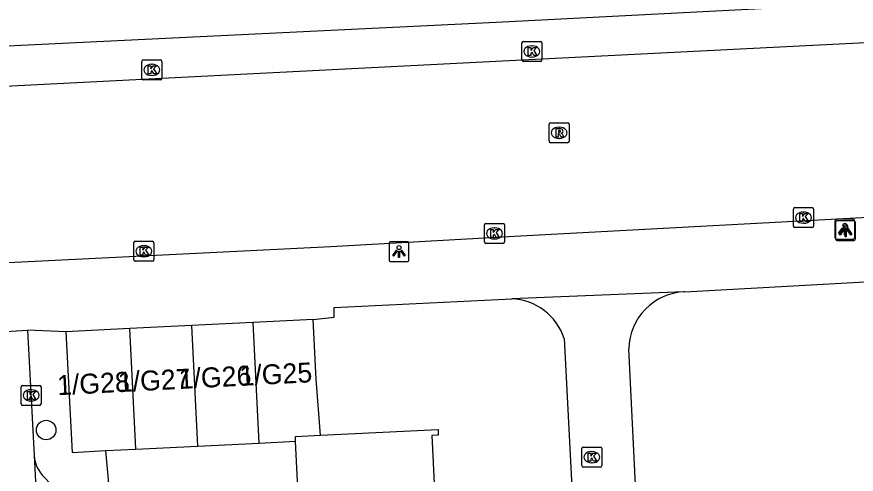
# Model space of a CAD drawing. Extents: x 161084 to 161928, y 385355 to 386522.
# Drawn here: x 161394.41 to 161436.46, y 385730.35 to 385753.28 of the extents above; entities that cross this region are included whole.
import ezdxf

# ---------------------------------------------------------------- set-up
doc = ezdxf.new("R2010")
doc.units = 0
for name, color, linetype in [('IMGEO_Boom', 7, 'Continuous'), ('IMGEO_Kolk', 7, 'Continuous'), ('IMGEO_Lichtpunt', 7, 'Continuous'), ('IMGEO_Pand', 7, 'Continuous'), ('IMGEO_Pand_nummerreeks', 7, 'Continuous'), ('IMGEO_Rijbaan_lokaal_gesloten', 7, 'Continuous'), ('IMGEO_Rijbaan_lokaal_open', 7, 'Continuous'), ('IMGEO_Rioolput', 7, 'Continuous'), ('IMGEO_Voetpad_open', 7, 'Continuous')]:
    doc.layers.add(name, color=color, linetype=linetype)

msp = doc.modelspace()

# ---------------------------------------------------------------- linework, layer by layer
at = {"layer": 'IMGEO_Boom'}
msp.add_circle((161395.88, 385732.565), 0.489, dxfattribs=at)
at = {"layer": 'IMGEO_Kolk'}
for p, q in [((161419.71, 385751.116), (161419.71, 385751.968)), ((161419.785, 385752.042), (161420.637, 385752.042)), ((161420.198, 385751.822), (161420.223, 385751.822)), ((161420.711, 385751.968), (161420.711, 385751.116)), ((161400.672, 385750.193), (161400.672, 385751.045)), ((161400.747, 385751.119), (161401.599, 385751.119)), ((161401.16, 385750.899), (161401.185, 385750.899)), ((161401.673, 385751.045), (161401.673, 385750.193)), ((161420.637, 385751.042), (161419.785, 385751.042)), ((161420.221, 385751.262), (161420.196, 385751.262)), ((161401.599, 385750.119), (161400.747, 385750.119)), ((161401.183, 385750.339), (161401.158, 385750.339)), ((161433.315, 385742.787), (161433.315, 385743.639)), ((161433.39, 385743.713), (161434.242, 385743.713)), ((161433.803, 385743.493), (161433.828, 385743.493)), ((161434.316, 385743.639), (161434.316, 385742.787)), ((161417.91, 385742.921), (161418.762, 385742.921)), ((161433.826, 385742.933), (161433.801, 385742.933)), ((161417.835, 385741.995), (161417.835, 385742.847)), ((161418.323, 385742.701), (161418.348, 385742.701)), ((161418.836, 385742.847), (161418.836, 385741.995)), ((161434.242, 385742.713), (161433.39, 385742.713)), ((161418.346, 385742.141), (161418.321, 385742.141)), ((161400.27, 385741.1), (161400.27, 385741.952)), ((161400.345, 385742.026), (161401.197, 385742.026)), ((161400.758, 385741.806), (161400.783, 385741.806)), ((161401.271, 385741.952), (161401.271, 385741.1)), ((161418.762, 385741.921), (161417.91, 385741.921)), ((161400.781, 385741.246), (161400.756, 385741.246)), ((161401.197, 385741.026), (161400.345, 385741.026)), ((161394.624, 385733.876), (161394.624, 385734.728)), ((161394.699, 385734.802), (161395.551, 385734.802)), ((161395.112, 385734.582), (161395.137, 385734.582)), ((161395.625, 385734.728), (161395.625, 385733.876)), ((161395.551, 385733.802), (161394.699, 385733.802)), ((161395.135, 385734.022), (161395.11, 385734.022)), ((161422.712, 385730.78), (161422.712, 385731.632)), ((161422.787, 385731.706), (161423.639, 385731.706)), ((161423.713, 385731.632), (161423.713, 385730.78)), ((161423.2, 385731.486), (161423.225, 385731.486)), ((161423.639, 385730.706), (161422.787, 385730.706)), ((161423.223, 385730.926), (161423.198, 385730.926))]:
    msp.add_line(p, q, dxfattribs=at)
for points in [[(161419.71, 385751.116), (161419.71, 385751.968)], [(161419.785, 385752.042), (161420.637, 385752.042)], [(161420.031, 385751.742), (161420.154, 385751.742), (161420.154, 385751.591), (161420.284, 385751.742), (161420.448, 385751.742), (161420.302, 385751.591), (161420.455, 385751.342), (161420.303, 385751.342), (161420.218, 385751.506), (161420.154, 385751.439), (161420.154, 385751.342), (161420.031, 385751.342), (161420.031, 385751.742)], [(161420.711, 385751.968), (161420.711, 385751.116)], [(161400.672, 385750.193), (161400.672, 385751.045)], [(161400.747, 385751.119), (161401.599, 385751.119)], [(161401.673, 385751.045), (161401.673, 385750.193)], [(161420.637, 385751.042), (161419.785, 385751.042)], [(161400.993, 385750.819), (161401.116, 385750.819), (161401.116, 385750.668), (161401.246, 385750.819), (161401.41, 385750.819), (161401.264, 385750.668), (161401.417, 385750.419), (161401.265, 385750.419), (161401.18, 385750.583), (161401.116, 385750.516), (161401.116, 385750.419), (161400.993, 385750.419), (161400.993, 385750.819)], [(161401.599, 385750.119), (161400.747, 385750.119)], [(161433.315, 385742.787), (161433.315, 385743.639)], [(161433.39, 385743.713), (161434.242, 385743.713)], [(161433.636, 385743.413), (161433.759, 385743.413), (161433.759, 385743.262), (161433.889, 385743.413), (161434.053, 385743.413), (161433.907, 385743.262), (161434.06, 385743.013), (161433.908, 385743.013), (161433.823, 385743.177), (161433.759, 385743.11), (161433.759, 385743.013), (161433.636, 385743.013), (161433.636, 385743.413)], [(161434.316, 385743.639), (161434.316, 385742.787)], [(161417.91, 385742.921), (161418.762, 385742.921)], [(161417.835, 385741.995), (161417.835, 385742.847)], [(161418.156, 385742.621), (161418.279, 385742.621), (161418.279, 385742.47), (161418.409, 385742.621), (161418.573, 385742.621), (161418.427, 385742.47), (161418.58, 385742.221), (161418.428, 385742.221), (161418.343, 385742.385), (161418.279, 385742.318), (161418.279, 385742.221), (161418.156, 385742.221), (161418.156, 385742.621)], [(161418.836, 385742.847), (161418.836, 385741.995)], [(161434.242, 385742.713), (161433.39, 385742.713)], [(161400.27, 385741.1), (161400.27, 385741.952)], [(161400.345, 385742.026), (161401.197, 385742.026)], [(161400.591, 385741.726), (161400.714, 385741.726), (161400.714, 385741.575), (161400.844, 385741.726), (161401.008, 385741.726), (161400.862, 385741.575), (161401.015, 385741.326), (161400.863, 385741.326), (161400.778, 385741.49), (161400.714, 385741.423), (161400.714, 385741.326), (161400.591, 385741.326), (161400.591, 385741.726)], [(161401.271, 385741.952), (161401.271, 385741.1)], [(161418.762, 385741.921), (161417.91, 385741.921)], [(161401.197, 385741.026), (161400.345, 385741.026)], [(161394.624, 385733.876), (161394.624, 385734.728)], [(161394.699, 385734.802), (161395.551, 385734.802)], [(161394.945, 385734.502), (161395.068, 385734.502), (161395.068, 385734.351), (161395.198, 385734.502), (161395.362, 385734.502), (161395.216, 385734.351), (161395.369, 385734.102), (161395.217, 385734.102), (161395.132, 385734.266), (161395.068, 385734.199), (161395.068, 385734.102), (161394.945, 385734.102), (161394.945, 385734.502)], [(161395.625, 385734.728), (161395.625, 385733.876)], [(161395.551, 385733.802), (161394.699, 385733.802)], [(161422.712, 385730.78), (161422.712, 385731.632)], [(161422.787, 385731.706), (161423.639, 385731.706)], [(161423.713, 385731.632), (161423.713, 385730.78)], [(161423.033, 385731.406), (161423.156, 385731.406), (161423.156, 385731.255), (161423.286, 385731.406), (161423.45, 385731.406), (161423.304, 385731.255), (161423.457, 385731.006), (161423.305, 385731.006), (161423.22, 385731.17), (161423.156, 385731.103), (161423.156, 385731.006), (161423.033, 385731.006), (161423.033, 385731.406)], [(161423.639, 385730.706), (161422.787, 385730.706)]]:
    msp.add_lwpolyline(points, dxfattribs=at)
for centre, start, end in [((161419.787, 385751.966), 91.552, 178.448), ((161419.787, 385751.966), 91.552, 178.448), ((161420.635, 385751.966), 1.552, 88.448), ((161420.635, 385751.966), 1.552, 88.448), ((161400.749, 385751.043), 91.552, 178.448), ((161400.749, 385751.043), 91.552, 178.448), ((161401.597, 385751.043), 1.552, 88.448), ((161401.597, 385751.043), 1.552, 88.448), ((161419.787, 385751.118), 181.552, 268.448), ((161419.787, 385751.118), 181.552, 268.448), ((161420.635, 385751.118), 271.552, 358.448), ((161420.635, 385751.118), 271.552, 358.448), ((161400.749, 385750.195), 181.552, 268.448), ((161400.749, 385750.195), 181.552, 268.448), ((161401.597, 385750.195), 271.552, 358.448), ((161401.597, 385750.195), 271.552, 358.448), ((161433.392, 385743.637), 91.552, 178.448), ((161433.392, 385743.637), 91.552, 178.448), ((161434.24, 385743.637), 1.552, 88.448), ((161434.24, 385743.637), 1.552, 88.448), ((161417.912, 385742.845), 91.552, 178.448), ((161417.912, 385742.845), 91.552, 178.448), ((161418.76, 385742.845), 1.552, 88.448), ((161418.76, 385742.845), 1.552, 88.448), ((161433.392, 385742.789), 181.552, 268.448), ((161433.392, 385742.789), 181.552, 268.448), ((161434.24, 385742.789), 271.552, 358.448), ((161434.24, 385742.789), 271.552, 358.448), ((161400.347, 385741.95), 91.552, 178.448), ((161400.347, 385741.95), 91.552, 178.448), ((161401.195, 385741.95), 1.552, 88.448), ((161401.195, 385741.95), 1.552, 88.448), ((161417.912, 385741.997), 181.552, 268.448), ((161417.912, 385741.997), 181.552, 268.448), ((161418.76, 385741.997), 271.552, 358.448), ((161418.76, 385741.997), 271.552, 358.448), ((161400.347, 385741.102), 181.552, 268.448), ((161400.347, 385741.102), 181.552, 268.448), ((161401.195, 385741.102), 271.552, 358.448), ((161401.195, 385741.102), 271.552, 358.448), ((161394.701, 385734.726), 91.552, 178.448), ((161394.701, 385734.726), 91.552, 178.448), ((161395.549, 385734.726), 1.552, 88.448), ((161395.549, 385734.726), 1.552, 88.448), ((161394.701, 385733.878), 181.552, 268.448), ((161394.701, 385733.878), 181.552, 268.448), ((161395.549, 385733.878), 271.552, 358.448), ((161395.549, 385733.878), 271.552, 358.448), ((161422.789, 385731.63), 91.552, 178.448), ((161422.789, 385731.63), 91.552, 178.448), ((161423.637, 385731.63), 1.552, 88.448), ((161423.637, 385731.63), 1.552, 88.448), ((161422.789, 385730.782), 181.552, 268.448), ((161422.789, 385730.782), 181.552, 268.448), ((161423.637, 385730.782), 271.552, 358.448), ((161423.637, 385730.782), 271.552, 358.448)]:
    msp.add_arc(centre, 0.0765, start, end, dxfattribs=at)
for centre, major_axis, ratio, start_param, end_param in [((161420.197, 385751.542), (-0.387, 0.002), 0.722429, 4.712389, 7.853982), ((161420.222, 385751.542), (-0.39, 0.002), 0.717154, 1.570796, 4.712389), ((161401.159, 385750.619), (-0.387, 0.002), 0.722429, 4.712389, 7.853982), ((161401.184, 385750.619), (-0.39, 0.002), 0.717154, 1.570796, 4.712389), ((161433.802, 385743.213), (-0.387, 0.002), 0.722429, 4.712389, 7.853982), ((161433.827, 385743.213), (-0.39, 0.002), 0.717154, 1.570796, 4.712389), ((161418.322, 385742.421), (-0.387, 0.002), 0.722429, 4.712389, 7.853982), ((161418.347, 385742.421), (-0.39, 0.002), 0.717154, 1.570796, 4.712389), ((161400.757, 385741.526), (-0.387, 0.002), 0.722429, 4.712389, 7.853982), ((161400.782, 385741.526), (-0.39, 0.002), 0.717154, 1.570796, 4.712389), ((161395.111, 385734.302), (-0.387, 0.002), 0.722429, 4.712389, 7.853982), ((161395.136, 385734.302), (-0.39, 0.002), 0.717154, 1.570796, 4.712389), ((161423.199, 385731.206), (-0.387, 0.002), 0.722429, 4.712389, 7.853982), ((161423.224, 385731.206), (-0.39, 0.002), 0.717154, 1.570796, 4.712389)]:
    msp.add_ellipse(centre, major_axis=major_axis, ratio=ratio, start_param=start_param, end_param=end_param, dxfattribs=at)
at = {"layer": 'IMGEO_Lichtpunt'}
for p, q in [((161435.391, 385743.032), (161435.391, 385742.225)), ((161435.391, 385743.032), (161435.391, 385742.225)), ((161435.424, 385742.96), (161435.424, 385742.153)), ((161435.424, 385742.96), (161435.424, 385742.153)), ((161436.293, 385743.127), (161435.485, 385743.127)), ((161436.293, 385743.127), (161435.485, 385743.127)), ((161436.326, 385743.055), (161435.518, 385743.055)), ((161436.326, 385743.055), (161435.518, 385743.055)), ((161436.387, 385742.225), (161436.387, 385743.032)), ((161436.387, 385742.225), (161436.387, 385743.032)), ((161436.42, 385742.153), (161436.42, 385742.96)), ((161436.42, 385742.153), (161436.42, 385742.96)), ((161435.485, 385742.131), (161436.293, 385742.131)), ((161435.485, 385742.131), (161436.293, 385742.131)), ((161435.518, 385742.059), (161436.326, 385742.059)), ((161435.518, 385742.059), (161436.326, 385742.059)), ((161413.057, 385741.912), (161413.057, 385741.105)), ((161413.057, 385741.912), (161413.057, 385741.105)), ((161413.959, 385742.007), (161413.151, 385742.007)), ((161413.959, 385742.007), (161413.151, 385742.007)), ((161414.053, 385741.105), (161414.053, 385741.912)), ((161414.053, 385741.105), (161414.053, 385741.912)), ((161413.151, 385741.011), (161413.959, 385741.011)), ((161413.151, 385741.011), (161413.959, 385741.011))]:
    msp.add_line(p, q, dxfattribs=at)
for points in [[(161435.765, 385742.696), (161435.804, 385742.668), (161435.616, 385742.406), (161435.578, 385742.433), (161435.765, 385742.696)], [(161435.798, 385742.624), (161435.837, 385742.596), (161435.649, 385742.334), (161435.611, 385742.361), (161435.798, 385742.624)], [(161435.867, 385742.648), (161435.914, 385742.648), (161435.914, 385742.326), (161435.867, 385742.326), (161435.867, 385742.648)], [(161435.9, 385742.576), (161435.947, 385742.576), (161435.947, 385742.254), (161435.9, 385742.254), (161435.9, 385742.576)], [(161435.977, 385742.668), (161436.015, 385742.695), (161436.202, 385742.433), (161436.163, 385742.405), (161435.977, 385742.668)], [(161436.01, 385742.596), (161436.048, 385742.623), (161436.235, 385742.361), (161436.196, 385742.333), (161436.01, 385742.596)], [(161413.431, 385741.576), (161413.47, 385741.548), (161413.282, 385741.286), (161413.244, 385741.313), (161413.431, 385741.576)], [(161413.533, 385741.528), (161413.58, 385741.528), (161413.58, 385741.206), (161413.533, 385741.206), (161413.533, 385741.528)], [(161413.643, 385741.548), (161413.681, 385741.575), (161413.868, 385741.313), (161413.829, 385741.285), (161413.643, 385741.548)]]:
    msp.add_lwpolyline(points, dxfattribs=at)
for centre in [(161435.89, 385742.83), (161435.923, 385742.758), (161413.556, 385741.71)]:
    msp.add_circle(centre, 0.0994, dxfattribs=at)
for centre, start, end in [((161435.485, 385743.032), 90, 180), ((161435.485, 385743.032), 90, 180), ((161435.518, 385742.96), 90, 180), ((161435.518, 385742.96), 90, 180), ((161436.293, 385743.032), 0, 90), ((161436.293, 385743.032), 0, 90), ((161436.326, 385742.96), 0, 90), ((161436.326, 385742.96), 0, 90), ((161435.485, 385742.225), 180, 270), ((161435.485, 385742.225), 180, 270), ((161435.518, 385742.153), 180, 270), ((161435.518, 385742.153), 180, 270), ((161436.293, 385742.225), 270, 0), ((161436.293, 385742.225), 270, 360), ((161436.326, 385742.153), 270, 0), ((161436.326, 385742.153), 270, 360), ((161413.151, 385741.912), 90, 180), ((161413.151, 385741.912), 90, 180), ((161413.959, 385741.912), 0, 90), ((161413.959, 385741.912), 0, 90), ((161413.151, 385741.105), 180, 270), ((161413.151, 385741.105), 180, 270), ((161413.959, 385741.105), 270, 0), ((161413.959, 385741.105), 270, 360)]:
    msp.add_arc(centre, 0.0946, start, end, dxfattribs=at)
at = {"layer": 'IMGEO_Pand'}
for points in [[(161406.25, 385737.963), (161403.163, 385737.808)], [(161409.253, 385738.113), (161406.25, 385737.963)], [(161406.551, 385731.914), (161406.25, 385737.963)], [(161409.627, 385732.301), (161409.403, 385735.116), (161409.253, 385738.113)], [(161400.076, 385737.654), (161396.862, 385737.493)], [(161396.862, 385737.493), (161397.175, 385731.447), (161398.875, 385731.532)], [(161403.163, 385737.808), (161400.076, 385737.654)], [(161400.377, 385731.607), (161400.076, 385737.654)], [(161403.163, 385737.808), (161403.464, 385731.76)], [(161409.627, 385732.301), (161415.508, 385732.594), (161415.522, 385732.303), (161415.195, 385732.287), (161415.485, 385726.467), (161415.8, 385726.482), (161415.805, 385726.375)], [(161406.551, 385731.914), (161408.374, 385732.005)], [(161408.374, 385732.005), (161408.362, 385732.238), (161409.627, 385732.301)], [(161408.381, 385725.999), (161408.368, 385726.266), (161408.659, 385726.281), (161408.374, 385732.005)], [(161398.875, 385731.532), (161400.377, 385731.607)], [(161400.377, 385731.607), (161403.464, 385731.76)], [(161403.464, 385731.76), (161406.551, 385731.914)]]:
    msp.add_lwpolyline(points, dxfattribs=at)
at = {"layer": 'IMGEO_Rijbaan_lokaal_gesloten'}
for points in [[(161381.504, 385749.31), (161381.651, 385749.181), (161418.736, 385751.073), (161500.103, 385755.198), (161533.843, 385756.902), (161534.012, 385757.077)], [(161458.492, 385744.297), (161440.186, 385743.38), (161419.016, 385742.246), (161410.143, 385741.745), (161392.28, 385740.871)]]:
    msp.add_lwpolyline(points, dxfattribs=at)
at = {"layer": 'IMGEO_Rijbaan_lokaal_open'}
for points in [[(161392.451, 385737.426), (161394.951, 385737.565)], [(161394.951, 385737.565), (161395.274, 385731.281)], [(161395.274, 385731.281), (161398.285, 385672.728)]]:
    msp.add_lwpolyline(points, dxfattribs=at)
at = {"layer": 'IMGEO_Rioolput'}
for p, q in [((161421.15, 385747.966), (161422.002, 385747.966)), ((161421.075, 385747.04), (161421.075, 385747.892)), ((161421.563, 385747.746), (161421.588, 385747.746)), ((161422.076, 385747.892), (161422.076, 385747.04)), ((161421.586, 385747.186), (161421.561, 385747.186)), ((161422.002, 385746.966), (161421.15, 385746.966))]:
    msp.add_line(p, q, dxfattribs=at)
for points in [[(161421.15, 385747.966), (161422.002, 385747.966)], [(161421.075, 385747.04), (161421.075, 385747.892)], [(161421.664, 385747.664), (161421.412, 385747.666), (161421.412, 385747.266)], [(161421.59, 385747.585), (161421.536, 385747.585), (161421.536, 385747.504)], [(161422.076, 385747.892), (161422.076, 385747.04)], [(161421.412, 385747.266), (161421.536, 385747.266), (161421.536, 385747.428), (161421.547, 385747.428)], [(161421.536, 385747.504), (161421.588, 385747.504)], [(161421.594, 385747.399), (161421.665, 385747.266), (161421.805, 385747.266), (161421.74, 385747.392)], [(161422.002, 385746.966), (161421.15, 385746.966)]]:
    msp.add_lwpolyline(points, dxfattribs=at)
for centre, radius, start, end in [((161421.152, 385747.89), 0.0765, 91.552, 178.448), ((161421.152, 385747.89), 0.0765, 91.552, 178.448), ((161422, 385747.89), 0.0765, 1.552, 88.448), ((161422, 385747.89), 0.0765, 1.552, 88.448), ((161421.596, 385747.489), 0.0964, 77.0061, 93.1865), ((161421.61, 385747.546), 0.0378, 276.6634, 79.6772), ((161421.663, 385747.554), 0.109, 350.3612, 89.416), ((161421.661, 385747.554), 0.112, 277.5842, 350.9817), ((161421.546, 385747.375), 0.0533, 26.0293, 88.6989), ((161421.572, 385747.693), 0.19, 274.7715, 282.9687), ((161421.645, 385747.339), 0.108, 29.5134, 73.7905), ((161421.152, 385747.042), 0.0765, 181.552, 268.448), ((161421.152, 385747.042), 0.0765, 181.552, 268.448), ((161422, 385747.042), 0.0765, 271.552, 358.448), ((161422, 385747.042), 0.0765, 271.552, 358.448)]:
    msp.add_arc(centre, radius, start, end, dxfattribs=at)
for centre, major_axis, ratio, start_param, end_param in [((161421.562, 385747.466), (-0.387, 0.002), 0.722429, 4.712389, 7.853982), ((161421.587, 385747.466), (-0.39, 0.002), 0.717154, 1.570796, 4.712389)]:
    msp.add_ellipse(centre, major_axis=major_axis, ratio=ratio, start_param=start_param, end_param=end_param, dxfattribs=at)
at = {"layer": 'IMGEO_Voetpad_open'}
for points in [[(161530.283, 385758.789), (161528.955, 385758.728), (161500.001, 385757.213), (161458.938, 385755.138), (161455.76, 385754.979), (161454.163, 385754.884), (161450.803, 385754.684), (161418.419, 385752.994), (161384.956, 385751.367)], [(161427.876, 385739.492), (161440.228, 385740.186), (161440.243, 385739.887), (161441.739, 385739.768)], [(161409.253, 385738.113), (161410.311, 385738.223), (161410.302, 385738.711), (161419.2, 385739.135)], [(161427.876, 385739.492), (161427.825, 385739.495), (161419.2, 385739.135)], [(161396.862, 385737.493), (161394.951, 385737.565)], [(161421.822, 385737.157), (161425.816, 385659.799), (161425.819, 385659.672), (161425.809, 385659.438), (161425.778, 385659.205), (161425.726, 385658.977), (161425.654, 385658.754), (161425.563, 385658.538), (161425.452, 385658.331), (161425.324, 385658.136), (161425.178, 385657.952), (161425.017, 385657.782), (161424.841, 385657.627), (161424.652, 385657.488), (161424.452, 385657.367), (161424.241, 385657.265), (161424.022, 385657.181), (161423.797, 385657.118), (161423.566, 385657.074), (161423.333, 385657.052)], [(161431.947, 385657.489), (161431.791, 385657.485), (161431.524, 385657.497), (161431.26, 385657.532), (161431.001, 385657.592), (161430.747, 385657.674), (161430.502, 385657.778), (161430.267, 385657.904), (161430.045, 385658.05), (161429.836, 385658.216), (161429.643, 385658.399), (161429.467, 385658.6), (161429.31, 385658.815), (161429.172, 385659.043), (161429.056, 385659.282), (161428.961, 385659.531), (161428.889, 385659.788), (161428.84, 385660.05), (161428.815, 385660.315), (161425.062, 385736.633)], [(161395.274, 385731.281), (161395.294, 385731.127), (161395.327, 385730.976), (161395.374, 385730.828), (161395.434, 385730.685), (161395.506, 385730.548), (161395.59, 385730.418), (161395.686, 385730.296), (161395.76, 385730.215), (161396.868, 385729.068), (161396.987, 385728.933), (161397.093, 385728.789), (161397.186, 385728.635), (161397.264, 385728.475), (161397.328, 385728.307), (161397.377, 385728.135), (161397.41, 385727.959), (161397.427, 385727.781), (161400.248, 385669.245)], [(161399.02, 385729.883), (161398.875, 385731.532)]]:
    msp.add_lwpolyline(points, dxfattribs=at)
for centre, radius, start, end in [((161419.117, 385736.298), 2.838, 17.6106, 88.3286), ((161427.979, 385736.577), 2.917, 92.0142, 178.8947)]:
    msp.add_arc(centre, radius, start, end, dxfattribs=at)

# ---------------------------------------------------------------- texts
at = {"layer": 'IMGEO_Pand_nummerreeks'}
for s, p in [('1/G26', (161402.543, 385734.622)), ('1/G25', (161405.59, 385734.778)), ('1/G28', (161396.452, 385734.309)), ('1/G27', (161399.496, 385734.465))]:
    msp.add_text(s, height=1, rotation=2.9335, dxfattribs=at).set_placement(p)

doc.saveas('drawing.dxf')
